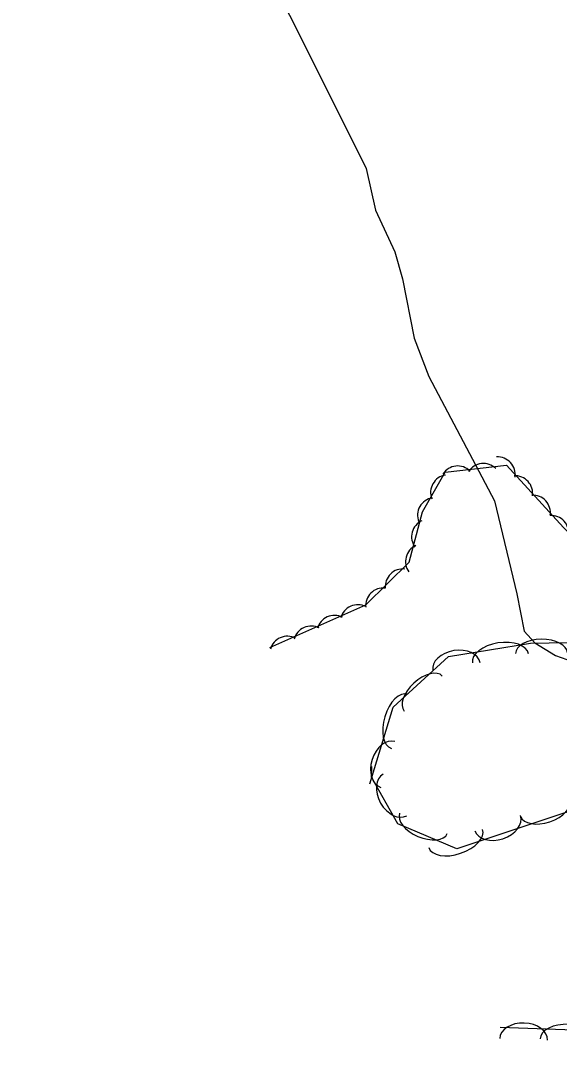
# Model space of a CAD drawing. Extents: x 954793 to 988390, y 1867850 to 1924428.
# Drawn here: x 960006.1 to 960117.4, y 1909698.4 to 1909913 of the extents above; entities that cross this region are included whole.
import ezdxf

# ---------------------------------------------------------------- set-up
doc = ezdxf.new("R2010")
doc.units = 0
doc.layers.add('S_STREAM', color=7, linetype='Continuous')
doc.layers.add('S_TREE', color=7, linetype='Continuous')

msp = doc.modelspace()

# ---------------------------------------------------------------- linework, layer by layer
at = {"layer": 'S_STREAM'}
msp.add_lwpolyline([(960006.09, 1909999.64), (960016.56, 1909989.41), (960025.48, 1909978.97), (960033.25, 1909967.07), (960049.08, 1909937.29), (960062.05, 1909913.41), (960077.45, 1909882.5), (960079.38, 1909873.84), (960083.39, 1909865.22), (960084.97, 1909859.69), (960087.36, 1909847.44), (960090.42, 1909839.51), (960104, 1909813.81), (960108.57, 1909794.59), (960110.12, 1909786.86), (960112.31, 1909784.44), (960116.61, 1909781.81), (960120.13, 1909780.56), (960139.5, 1909777.17), (960156.42, 1909773.65), (960166.01, 1909768.98), (960188.81, 1909755.62), (960209.15, 1909752.6), (960228.8, 1909752.04)], dxfattribs=at)
at = {"layer": 'S_TREE'}
for points in [[(960105.13, 1909705.02), (960181.56, 1909702.24), (960223.02, 1909698.37), (960244.94, 1909700.23), (960256.3, 1909707.61), (960250.92, 1909718.77), (960231.97, 1909747.43), (960200.47, 1909787.06), (960178.91, 1909820.37), (960154.48, 1909859.93), (960133.56, 1909910.84), (960117.05, 1909945.6), (960101.47, 1909980.71), (960093.6, 1910001.23)], [(960057.54, 1909783.46), (960077.41, 1909792.28), (960086.37, 1909801.11), (960089.08, 1909811.48), (960093.81, 1909819.74), (960106.46, 1909821.14), (960118.27, 1909808.25), (960133.89, 1909793.01), (960152.56, 1909785.43), (960171.09, 1909782.63), (960182.65, 1909788.61), (960190.35, 1909796.97), (960194.39, 1909807.65)], [(960078.21, 1909755.26), (960083.06, 1909771.14), (960094.47, 1909781.63), (960111.43, 1909784.38), (960130.58, 1909784.71), (960142.74, 1909779.85), (960149.2, 1909765.16), (960142.04, 1909756.79), (960117.92, 1909749.12), (960096.22, 1909741.84), (960084.04, 1909747.05), (960078.59, 1909756.69), (960078.64, 1909758.88)]]:
    msp.add_lwpolyline(points, dxfattribs=at)
for centre, start, end in [((960101.68, 1909817.86), 45.5068, 147.1037), ((960104.62, 1909819.22), 351.6867, 93.2836), ((960096.37, 1909817.35), 45.5068, 147.1037), ((960094.42, 1909815.52), 99.3941, 200.991), ((960108.23, 1909815.33), 351.6867, 93.2836), ((960091.71, 1909810.8), 99.3941, 200.991), ((960111.9, 1909811.32), 351.6867, 93.2836), ((960115.69, 1909807.13), 351.6867, 93.2836), ((960090.49, 1909806.37), 114.5612, 216.1581), ((960089.23, 1909801.24), 114.5612, 216.1581), ((960085.04, 1909796.07), 83.7793, 185.3762), ((960080.99, 1909792.13), 83.7793, 185.3762), ((960075.74, 1909788.67), 63.1481, 164.745), ((960070.9, 1909786.48), 63.1481, 164.745), ((960066.1, 1909784.27), 63.1481, 164.745), ((960061.2, 1909782.17), 63.1481, 164.745)]:
    msp.add_arc(centre, 3.64, start, end, dxfattribs=at)
for centre, major_axis, ratio in [((960105.21, 1909781.22), (-5.79, -0.94), 0.55008), ((960113.69, 1909782.29), (-5.35, -0.09), 0.540699), ((960096.11, 1909779.48), (-4.89, -0.79), 0.685311), ((960089.26, 1909773.96), (-3.94, -3.62), 0.540699), ((960084.39, 1909768.23), (-1.71, -5.61), 0.55008), ((960081.93, 1909759.3), (-1.45, -4.74), 0.685311), ((960083.41, 1909753), (2.44, -4.31), 0.685311), ((960114.5, 1909750.21), (5.07, 1.7), 0.540699), ((960089.3, 1909747.1), (4.92, -2.1), 0.540699), ((960104.65, 1909747.18), (4.7, 1.58), 0.685311), ((960095.96, 1909743.99), (5.56, 1.87), 0.55008), ((960110, 1909702.46), (-4.95, 0.18), 0.685311), ((960119.26, 1909702.38), (-5.86, 0.21), 0.55008)]:
    msp.add_ellipse(centre, major_axis=major_axis, ratio=ratio, start_param=3.141593, end_param=6.283185, dxfattribs=at)

doc.saveas('drawing.dxf')
